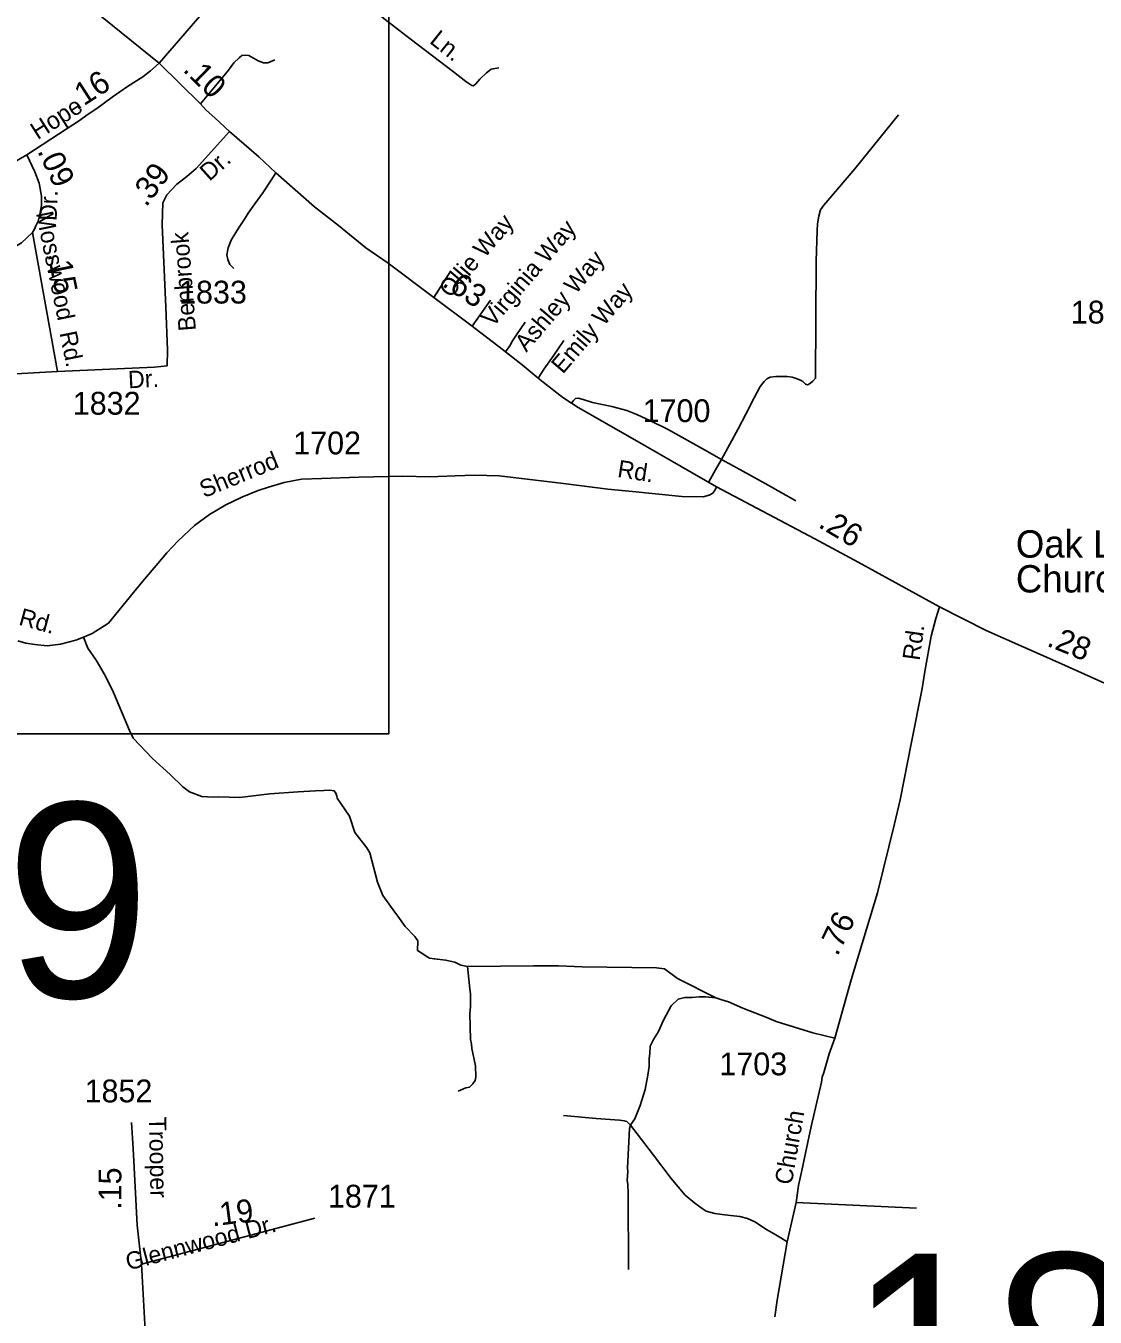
# Model space of a CAD drawing. Extents: x 2220236 to 2384410, y 720751 to 894131.
# Drawn here: x 2316703 to 2322567, y 798403 to 805482 of the extents above; entities that cross this region are included whole.
import ezdxf

# ---------------------------------------------------------------- set-up
doc = ezdxf.new("R2010")
doc.units = 0
for name, color, linetype in [('Exist Cultural Church with Cemetery Label', 7, 'Continuous'), ('Exist Road Non-System Type 51', 7, 'Continuous'), ('Exist Road Non-System Type 51 Label', 7, 'Continuous'), ('Exist Road Secondary Mileage Hundredths English Label', 7, 'Continuous'), ('Exist Road Secondary Structure Standard Bridge Number Label', 7, 'Continuous'), ('Exist Road Secondary Type 51 Attributed', 7, 'Continuous'), ('Exist Road Secondary Type 51 Label', 7, 'Continuous'), ('Exist Road Secondary Type 51 Number Label', 7, 'Continuous'), ('Map Preparation Inset Cut Line', 7, 'Continuous')]:
    doc.layers.add(name, color=color, linetype=linetype)

msp = doc.modelspace()

# ---------------------------------------------------------------- linework, layer by layer
at = {"layer": 'Exist Road Non-System Type 51'}
for p, q in [((2319033.7, 804138), (2318941.1, 803992.3)), ((2319251.9, 803977.6), (2319151, 803834.6)), ((2320487.7, 800153.6), (2320275.9, 800259.6)), ((2320927.7, 799031.1), (2321587.8, 799000.2))]:
    msp.add_line(p, q, dxfattribs=at)
for points in [[(2318009.8, 806027.6), (2318495.7, 805655.5), (2318811.4, 805410.7), (2319047.8, 805228.8), (2319115.5, 805177.5), (2319148.6, 805154.3), (2319158.5, 805152.7), (2319170.1, 805164.3), (2319192.2, 805189.6), (2319229.6, 805223.8), (2319254.4, 805243.7), (2319297.3, 805251.9)], [(2317661, 805053.5), (2317798.6, 805218.7), (2317814.3, 805238.8), (2317844.5, 805278.4), (2317874, 805307.1), (2317887.9, 805319.3), (2317905.7, 805321.4), (2317927.1, 805319.7), (2317976.7, 805290), (2318006.5, 805278.4), (2318031.3, 805278.4), (2318069.3, 805294.9)], [(2320518.8, 803103.5), (2320608.9, 803273.1), (2320651.8, 803352.4), (2320696.5, 803441.7), (2320729.5, 803504.6), (2320752.6, 803531.1), (2320765.9, 803545.9), (2320784.1, 803555.9), (2320815.5, 803559.2), (2320878.3, 803559.2), (2320904.7, 803555.9), (2320927.8, 803549.3), (2320951, 803539.3), (2320964.2, 803531.1), (2320979.1, 803517.8), (2320989, 803514.5), (2320995.6, 803516.2), (2321007.2, 803524.4), (2321018.8, 803534.4), (2321034.1, 803549.8), (2321036.9, 804191), (2321043.5, 804359.7), (2321044, 804396), (2321051.8, 804439), (2321061.7, 804473.8), (2321078.3, 804498.6), (2321101.4, 804525), (2321248.5, 804697), (2321488, 804993.7)], [(2318073.4, 804675.5), (2318048.6, 804635.9), (2318002.3, 804566.4), (2317959.4, 804505.2), (2317923, 804455.6), (2317905.7, 804426.6), (2317884.2, 804395.2), (2317861, 804358.8), (2317829.6, 804305.9), (2317813.1, 804264.6), (2317804.8, 804226.5), (2317811.4, 804200.1), (2317821.4, 804173.6), (2317844.5, 804152.1)], [(2319442, 803856.9), (2319394, 803787.4), (2319372.5, 803754.3), (2319357.7, 803727.9), (2319333.7, 803694.7)], [(2319653.5, 803756), (2319595.7, 803671.6), (2319546.1, 803602.2), (2319512.3, 803550.6)], [(2320518.8, 803103.5), (2320424.6, 803158.1), (2320221.3, 803270.6), (2320128.7, 803316.9), (2320054.3, 803351.6), (2319998.1, 803373.1), (2319917.1, 803394.6), (2319810.5, 803416.9), (2319759.3, 803433.5), (2319732.9, 803440.1), (2319718, 803438.4), (2319706.4, 803428.5), (2319694.8, 803413.6)], [(2320447.7, 802981.1), (2320485.7, 803047.3), (2320518.8, 803103.5)], [(2320518.8, 803103.5), (2320617.9, 803049), (2320773.3, 802963), (2320925.4, 802878.6)], [(2319125.5, 800325.2), (2319088.7, 800331.7), (2319055.1, 800349), (2319005.2, 800359.9), (2318943.4, 800366.4), (2318916.9, 800371.4), (2318906.9, 800375.4), (2318865.3, 800404.4), (2318851.2, 800413.1), (2318853.4, 800466.2), (2318837.1, 800489), (2318784, 800543.8), (2318743.7, 800600.6), (2318727.6, 800622.6), (2318661.4, 800714.1), (2318632.1, 800787.9), (2318589.5, 800948.9), (2318573.3, 800974.9), (2318507.4, 801059.1), (2318477.7, 801149.4), (2318430.9, 801218.8), (2318409.8, 801247.5), (2318409.4, 801258.1), (2318403.2, 801275.6), (2318395, 801288.2), (2318370.3, 801291.7), (2318338.2, 801289.8), (2318291.5, 801288.2), (2318196.7, 801282.7), (2318041, 801271.1), (2317875.1, 801251.3), (2317818.4, 801253.6), (2317758.5, 801254.5), (2317730.4, 801252.8), (2317669.3, 801256.1), (2317601.5, 801282.6), (2317565.2, 801309.1), (2317494.1, 801378.5), (2317398.2, 801466.2), (2317292.4, 801577), (2317272.6, 801618.3), (2317183.4, 801826.7), (2317156.9, 801883), (2317133.8, 801929.3), (2317089.1, 802003.7), (2317042.9, 802069.9), (2317019.7, 802131)], [(2319125.5, 800325.2), (2319133.4, 800255.2), (2319137.9, 800203.4), (2319142.2, 800175.3), (2319141, 800103.5), (2319137.5, 800067.3), (2319140.8, 799925.6), (2319147.1, 799899.6), (2319149.5, 799875.5), (2319168.4, 799779.9), (2319171.1, 799718), (2319167.3, 799699.8), (2319155.4, 799681.7), (2319135.7, 799663.5), (2319115.7, 799659.3), (2319074, 799641)], [(2320275.9, 800259.6), (2320204.6, 800312.5), (2320161.1, 800317.6), (2319754, 800323.9), (2319624, 800328.6), (2319560.4, 800328.4), (2319486.6, 800328.4), (2319125.5, 800325.2)], [(2320487.7, 800153.6), (2320430.1, 800158.2), (2320395.6, 800158.2), (2320356.5, 800155.9), (2320317.4, 800155.9), (2320280.5, 800146.7), (2320241.4, 800109.9), (2320200, 800031.5), (2320172.3, 799969.4), (2320144.7, 799925.6), (2320127.5, 799887.6), (2320125.2, 799848.4), (2320120.6, 799820.8), (2320120.6, 799777), (2320113.6, 799728.7), (2320099.8, 799650.4), (2320072.2, 799562.8), (2320042.3, 799489.1), (2320020, 799459.1), (2320018.4, 799454.7)], [(2321139.1, 799932.5), (2321018.2, 799961.3), (2320818, 800023.5), (2320766.2, 800045.8), (2320635, 800096), (2320556.7, 800130.6), (2320519.9, 800142.1), (2320487.7, 800153.6)], [(2319651, 799507.6), (2319830.5, 799491.4), (2319959.4, 799482.2), (2319984.7, 799479.9), (2319998.6, 799475.3), (2320014.7, 799459.2), (2320018.4, 799454.7)], [(2320018.4, 799454.7), (2320013.7, 799437.1), (2320002.1, 799221.1), (2320004.3, 799201.2), (2320000.7, 799151.1), (2320004.9, 799131.2), (2320005.6, 799081.2), (2320007.8, 798664.6)], [(2320018.4, 799454.7), (2320056.1, 799408.5), (2320145.9, 799291.1), (2320242.5, 799162.1), (2320318.5, 799072.3), (2320371.4, 799028.5), (2320412.9, 798998.5), (2320433.6, 798984.7), (2320481.9, 798970.9), (2320521.1, 798966.3), (2320567.1, 798959.4), (2320617.7, 798954.8), (2320661.5, 798943.3), (2320700.6, 798924.8), (2320765, 798883.4), (2320815.7, 798853.4), (2320843.3, 798837.3), (2320878.5, 798816.2)]]:
    msp.add_lwpolyline(points, dxfattribs=at)
at = {"layer": 'Exist Road Secondary Type 51 Attributed'}
for p, q in [((2315992.5, 804366.3), (2316709, 804774)), ((2316739.6, 804349.7), (2316877.6, 803586.5)), ((2317336.8, 798693.2), (2318287.6, 798945.5))]:
    msp.add_line(p, q, dxfattribs=at)
for points in [[(2317434.6, 805276.7), (2317740.1, 805631.9), (2317852.5, 805783.1), (2318009.8, 806027.6), (2318102.5, 806149.6), (2318192.4, 806255), (2318285, 806339.4), (2318393.2, 806416.3), (2318482.5, 806467.5), (2318707.7, 806565.9), (2318749.4, 806582.4), (2318926.3, 806648.6), (2319027.1, 806693.3), (2319221, 806781.3), (2319248.9, 806793.7), (2319304.7, 806814.1), (2319418.1, 806869.4), (2319485.8, 806915.7), (2319578.8, 806979.7)], [(2316761.1, 805821.7), (2317434.6, 805276.7)], [(2316709, 804774), (2316924.3, 804915.3), (2316997.8, 804962.1), (2317039.3, 804994.6), (2317092.9, 805029.2), (2317176.2, 805090.1), (2317261.6, 805149), (2317345.3, 805202.3), (2317386.7, 805235.4), (2317434.6, 805276.7)], [(2317434.6, 805276.7), (2317661, 805053.5), (2317692.4, 805018.7), (2317739.5, 804976.6), (2317820.5, 804902.1)], [(2317820.5, 804902.1), (2317637.9, 804699.5), (2317586.7, 804654.9), (2317528.8, 804611.9), (2317475.9, 804555.6), (2317454.4, 804511), (2317451.1, 804390.3), (2317471, 803940.4), (2317480.9, 803705.5), (2317479.2, 803617.9)], [(2317820.5, 804902.1), (2317980.9, 804763.2), (2318073.4, 804675.5), (2318286.6, 804488.7), (2318417.2, 804387.8), (2318567.6, 804265.4), (2318689.9, 804181), (2318941.1, 803992.3), (2319151, 803834.6), (2319167.6, 803822.1), (2319323, 803703.1), (2319333.7, 803694.7), (2319425.4, 803623.7), (2319512.3, 803550.6), (2319539.5, 803527.8), (2319648.6, 803445.1), (2319694.8, 803413.6), (2319731.2, 803388.8), (2320043.6, 803211.9), (2320490.7, 802954.7)], [(2316709, 804774), (2316753.6, 804681.3), (2316776.8, 804620.1), (2316790, 804547.4), (2316790, 804496.1), (2316780.1, 804448.1), (2316770.2, 804411.8), (2316757.8, 804386.1), (2316751.2, 804367.9), (2316739.6, 804349.7)], [(2316739.6, 804349.7), (2316680.1, 804291.8), (2316590.8, 804238.9), (2316427.2, 804148), (2316172.7, 804010.7), (2315966.9, 803892.4), (2315927.2, 803856), (2315914, 803831.2), (2315912.3, 803786.6), (2315917.3, 803713.8), (2315925.9, 803682.6)], [(2315925.9, 803682.6), (2315943.7, 803617.9), (2315957, 803593.1), (2315971.8, 803578.2), (2315999.9, 803563.3), (2316028, 803553.4), (2316094.1, 803545.1), (2316223.1, 803550.1), (2316877.6, 803586.5)], [(2316877.6, 803586.5), (2317408.1, 803611.3), (2317479.2, 803617.9)], [(2316659.4, 802111.2), (2316704, 802098), (2316753.6, 802089.7), (2316819.7, 802083.1), (2316894.1, 802091.4), (2316978.4, 802114.5), (2317019.7, 802131), (2317067.7, 802150.9), (2317156.1, 802208), (2317294.1, 802375.8), (2317354.4, 802447.8), (2317418.9, 802523.8), (2317476.7, 802593.3), (2317539.5, 802657.8), (2317628.8, 802742.2), (2317709.8, 802803.4), (2317799.9, 802855.4), (2317887.5, 802898.4), (2317976.7, 802934.8), (2318034.6, 802953), (2318120.5, 802977.8), (2318214.7, 802996), (2318326.3, 803000.2), (2318529.6, 803008.4), (2318770.9, 803013.4), (2318918, 803010.1), (2319058.5, 803015), (2319164.3, 803018.4), (2319299, 803014.2), (2319651, 802972.9), (2319894, 802941.4), (2320029.5, 802929.9), (2320300.6, 802901.8), (2320417.9, 802900.1), (2320451, 802908), (2320470, 802920.5), (2320483.3, 802937.4), (2320490.7, 802954.7)], [(2320490.7, 802954.7), (2321030.3, 802669.4), (2321266.7, 802542), (2321453.4, 802439.5), (2321713.4, 802296.8)], [(2321713.4, 802296.8), (2321692.6, 802232.3), (2321667.3, 802135.5), (2321632.8, 801942.1), (2321619, 801849.9), (2321559.1, 801555.1), (2321497.6, 801238.3), (2321467.1, 801108), (2321373.9, 800729.4), (2321228.8, 800252.7), (2321139.1, 799932.5), (2321108, 799846.1), (2321079.9, 799744.5), (2321070.3, 799718.3), (2321066.5, 799690.4), (2321009.1, 799447.7), (2320992.1, 799361.6), (2320957.7, 799207.4), (2320940.7, 799125.2), (2320927.7, 799031.1), (2320878.5, 798816.2), (2320822.6, 798496.6), (2320809.7, 798404.6)], [(2321713.4, 802296.8), (2321968.9, 802167.8), (2322383.2, 801983.5), (2322671.6, 801854), (2322937.6, 801764.6), (2323071.6, 801724.3)], [(2317336.8, 798693.2), (2317313.7, 798907.8), (2317292.6, 799328), (2317282.6, 799469.5)], [(2317235.1, 797025.1), (2317209.3, 797364.5), (2317209.3, 797587.9), (2317208.1, 797651.3), (2317211.3, 797746.3), (2317215.5, 797795.9), (2317250.4, 797892), (2317308.5, 798015.5), (2317337, 798088.4), (2317352.3, 798145.4), (2317363.9, 798233), (2317336.8, 798693.2)]]:
    msp.add_lwpolyline(points, dxfattribs=at)
at = {"layer": 'Map Preparation Inset Cut Line'}
msp.add_lwpolyline([(2299633.7, 818158.8), (2318694.1, 818158.8), (2318694.1, 801601.3), (2299633.7, 801601.3), (2299633.7, 818158.8)], dxfattribs=at)
msp.add_lwpolyline([(2299633.7, 818158.8), (2318694.1, 818158.8), (2318694.1, 801601.3), (2299633.7, 801601.3), (2299633.7, 818158.8)], dxfattribs=at)

# ---------------------------------------------------------------- texts
at = {"layer": 'Exist Cultural Church with Cemetery Label'}
for s, p in [('Oak Level', (2322132.1, 802566.4)), ('Church', (2322132.1, 802375.4))]:
    msp.add_text(s, height=150, dxfattribs=at).set_placement(p)
at = {"layer": 'Exist Road Non-System Type 51 Label'}
for s, rotation, p in [('Ln.', 321.49557, (2318912.1, 805391.5)), ('Ollie Way', 49.55498, (2319032, 803985.1)), ('Virginia Way', 49.55498, (2319264.1, 803825)), ('Ashley Way', 49.55498, (2319448.1, 803689)), ('Emily Way', 49.55498, (2319648.1, 803568.9))]:
    msp.add_text(s, height=95, rotation=rotation, dxfattribs=at).set_placement(p)
at = {"layer": 'Exist Road Secondary Mileage Hundredths English Label'}
for s, rotation, p in [('.10', 315.71434, (2317559.7, 805237)), ('.16', 32.8434, (2316982.4, 805015)), ('.09', 294.91969, (2316765.4, 804796)), ('.39', 53.15979, (2317363, 804484)), ('.15', 281.52301, (2316821.1, 804231.1)), ('.63', 326.1971, (2318980.4, 804059.1)), ('.26', 329.23707, (2321043.1, 802736.8)), ('.28', 337.87199, (2322296.4, 802084.5)), ('.76', 64.01563, (2321153.6, 800376.9)), ('.15', 90.05386, (2317227.4, 798991.1)), ('.19', 7.18526, (2317726.7, 798900.1))]:
    msp.add_text(s, height=125, rotation=rotation, dxfattribs=at).set_placement(p)
at = {"layer": 'Exist Road Secondary Structure Standard Bridge Number Label'}
for s, p in [('99', (2315799.4, 800154.9)), ('183', (2321213, 797685.3))]:
    msp.add_text(s, height=1066.27, dxfattribs=at).set_placement(p)
at = {"layer": 'Exist Road Secondary Type 51 Label'}
for s, rotation, p in [('Hope', 32.48674, (2316767.8, 804854.6)), ('Dr.', 42.02712, (2317710.2, 804626.4)), ('Dr.', 88.07815, (2316872.4, 804410.8)), ('Mosswood', 281.52301, (2316758.3, 804455)), ('Benbrook', 94.44832, (2317636.4, 803811.8)), ('Rd.', 281.52301, (2316887.6, 803798.4)), ('Dr.', 2.86353, (2317266, 803494.5)), ('Sherrod', 22.31167, (2317680, 802892.3)), ('Rd.', 351.15539, (2319943.4, 803009)), ('Rd.', 344.68218, (2316659.7, 802199.5)), ('Rd.', 81.96169, (2321603.8, 801998.9)), ('Church', 80.14062, (2320902.7, 799124.1)), ('Trooper', 271.11519, (2317378.3, 799500.2)), ('Glennwood Dr.', 14.76039, (2317264.8, 798658.2))]:
    msp.add_text(s, height=95, rotation=rotation, dxfattribs=at).set_placement(p)
at = {"layer": 'Exist Road Secondary Type 51 Number Label'}
for s, p in [('1833', (2317543.5, 803959.4)), ('1889', (2322433.1, 803849.7)), ('1832', (2316960.8, 803350.3)), ('1700', (2320085.6, 803309.4)), ('1702', (2318169.6, 803132.6)), ('1703', (2320506.2, 799728.6)), ('1852', (2317025.5, 799580.3)), ('1871', (2318360.2, 799003.4))]:
    msp.add_text(s, height=125, dxfattribs=at).set_placement(p)

doc.saveas('drawing.dxf')
